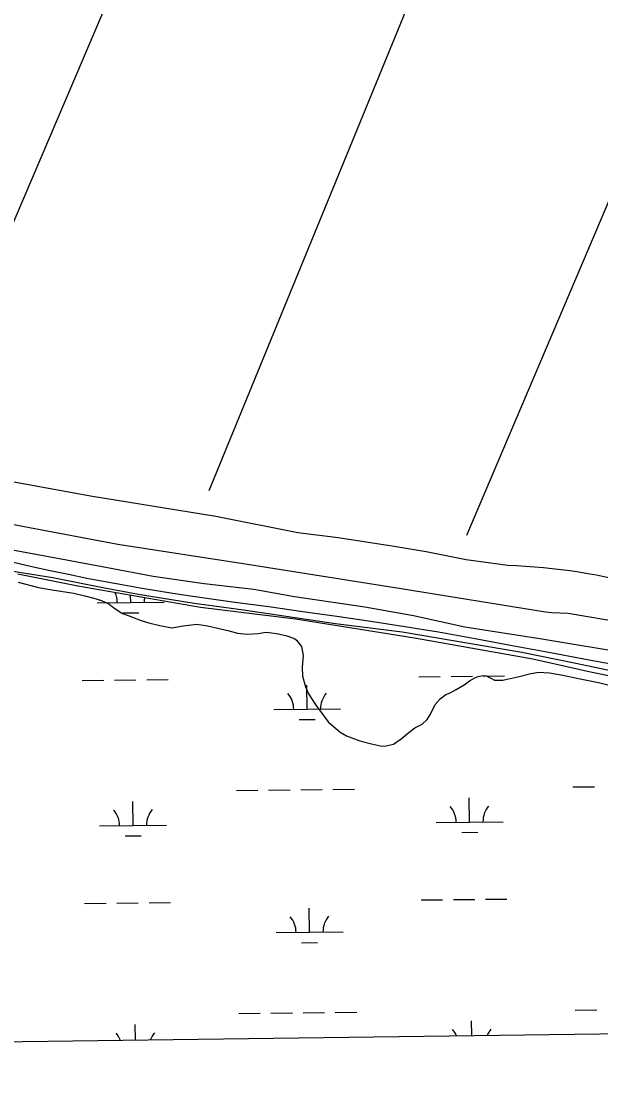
# Model space of a CAD drawing. Extents: x 3734862 to 3772949, y 391520 to 417239.
# Drawn here: x 3743199 to 3744064, y 396853 to 398429 of the extents above; entities that cross this region are included whole.
import ezdxf

# ---------------------------------------------------------------- set-up
doc = ezdxf.new("R2010")
doc.units = 0
for name, color, linetype in [('V-GRID-FRAM', 7, 'Continuous'), ('V-LEVE-TOET', 7, 'Continuous'), ('V-ROAD-CNTR', 7, 'Continuous'), ('V-TOPO-SHOR', 7, 'Continuous'), ('V-WETL-SWMP', 7, 'Continuous')]:
    doc.layers.add(name, color=color, linetype=linetype)

msp = doc.modelspace()

# ---------------------------------------------------------------- linework, layer by layer
at = {"layer": 'V-GRID-FRAM'}
msp.add_lwpolyline([(3738832.3, 415033.8), (3770599.2, 415447.4), (3770843.8, 397266.6), (3739061.1, 396852.8), (3738832.3, 415033.8)], dxfattribs=at)
at = {"layer": 'V-LEVE-TOET'}
for points in [[(3741391.5, 397949.4), (3741526.3, 397922), (3741631.1, 397902.8), (3741733.3, 397876.9), (3741846.3, 397856.3), (3742133.6, 397807), (3742238.4, 397782.4), (3742397.7, 397746.8), (3742524.3, 397727.6), (3742596.5, 397712.5), (3742686.3, 397698.8), (3742852.5, 397671.4), (3742973.6, 397648.1), (3743152, 397613.9), (3743246, 397598.8), (3743320.8, 397583.8), (3743373.9, 397574.2), (3743457, 397560.5), (3743530.5, 397550.9), (3743668, 397530.3), (3743767.4, 397517.9), (3743945.8, 397487.8), (3744026.1, 397471.4), (3744212.7, 397431.7)], [(3744110.2, 397484.6), (3743975.8, 397506.8), (3743860.7, 397525.1), (3743784.2, 397541.6), (3743711.6, 397554.7), (3743606.7, 397570.2), (3743546.1, 397581), (3743471.8, 397589.6), (3743395.8, 397600.4), (3743327.8, 397613.6), (3743266.6, 397625), (3743158.8, 397644.9)]]:
    msp.add_lwpolyline(points, dxfattribs=at)
at = {"layer": 'V-ROAD-CNTR'}
for points in [[(3743187.6, 397621.6), (3743214.9, 397615.4), (3743242.2, 397609.4), (3743269.6, 397603.7), (3743297, 397598.2), (3743324.4, 397593), (3743351.9, 397587.9), (3743379.4, 397583.1), (3743407, 397578.5), (3743434.6, 397574.1), (3743462.2, 397570), (3743489.9, 397566.1), (3743517.6, 397562.4), (3743568.3, 397555.5), (3743619, 397548.4), (3743669.7, 397541.1), (3743720.4, 397533.6), (3743771, 397525.9)], [(3743771, 397525.9), (3743821.6, 397517.9), (3743876.3, 397507.8), (3743931.1, 397497.7), (3743985.9, 397487.6), (3744040.7, 397477.4), (3744095.4, 397467.2)]]:
    msp.add_lwpolyline(points, dxfattribs=at)
at = {"layer": 'V-TOPO-SHOR'}
for p, q in [((3743629.4, 399164.8), (3743044.8, 397795.1)), ((3744047, 399114.7), (3743479.1, 397728.2)), ((3744381.1, 398880.8), (3743863.3, 397661.4))]:
    msp.add_line(p, q, dxfattribs=at)
for points in [[(3743611.6, 397665.8), (3743489.4, 397689.9), (3743302.3, 397720.3), (3743051.9, 397766.1), (3742882.2, 397796.4), (3742756.4, 397809.8), (3742635.8, 397825.3), (3742509, 397847.4), (3742404.7, 397866.9), (3742307.1, 397892.1), (3742257.5, 397904.4), (3742214.6, 397917.2), (3742189, 397921.4), (3742101.1, 397935.3), (3741986.1, 397955.8), (3741866.5, 397982), (3741786.2, 398000), (3741683.5, 398017.5), (3741629.8, 398026.2), (3741575.6, 398037), (3741504, 398050.9), (3741464.7, 398059.7)], [(3742870.5, 397738.5), (3743068.7, 397700.1), (3743343.2, 397648.7)], [(3743924.7, 397616.6), (3743862.6, 397625.4), (3743803, 397637), (3743755.5, 397645.2), (3743671.7, 397658.1), (3743611.6, 397665.8)], [(3743343.2, 397648.7), (3743536.4, 397618.8), (3743765.9, 397582.3), (3743981.1, 397547.8), (3743989.8, 397546.8), (3744014.9, 397545.7), (3744096.7, 397531.8), (3744344.6, 397479.9), (3744647.7, 397424.9), (3744943.2, 397364.3), (3745195.2, 397314.4), (3745432.3, 397266.6), (3745744.7, 397201.9), (3745859.2, 397179.8), (3745991.5, 397156.6), (3746223.1, 397113.5), (3746403.5, 397074.4), (3746646.3, 397024.1), (3746700.5, 397009.7), (3746733.2, 397000.4), (3746766, 396992.2)], [(3744122.2, 397587.3), (3744109.3, 397590.7), (3744096.3, 397593.8), (3744083.3, 397596.8), (3744070.3, 397599.6), (3744057.2, 397602.2), (3744044.1, 397604.5), (3744030.9, 397606.7), (3744017.7, 397608.7), (3744004.5, 397610.4), (3743991.2, 397612), (3743978, 397613.3), (3743964.7, 397614.4), (3743951.4, 397615.4), (3743938, 397616.1), (3743924.7, 397616.6)], [(3743194.3, 397592), (3743225, 397584.1), (3743245.1, 397580.5), (3743261.2, 397578.2), (3743277.4, 397575.8), (3743293.9, 397571.8), (3743307.3, 397568.3), (3743318.7, 397564.7), (3743329.7, 397559.6), (3743337.2, 397553.7), (3743350.2, 397545.4), (3743358.5, 397542.2), (3743378.2, 397534.7), (3743389.6, 397531.5), (3743405.7, 397527.2), (3743423.9, 397524), (3743440.8, 397526.8), (3743460.9, 397529.5), (3743477, 397526.7), (3743494.4, 397522.8), (3743509.3, 397519.2), (3743521.9, 397515.7), (3743536.1, 397514.5), (3743552.3, 397515.6), (3743564.1, 397517.2), (3743572.8, 397516.4), (3743582.2, 397514.8), (3743593.6, 397512.4), (3743606.6, 397508.1), (3743609.8, 397505.7), (3743617.3, 397496.2), (3743619.6, 397482.5), (3743618, 397465.1), (3743618.4, 397451.7), (3743623.1, 397436), (3743627.4, 397425.7), (3743637.7, 397410), (3743656.9, 397383.9), (3743674.6, 397368.2), (3743684.1, 397363), (3743704.2, 397355.5), (3743721.5, 397350.8), (3743734.9, 397348), (3743740.8, 397347.6), (3743754.2, 397350.3), (3743766, 397358.2), (3743777.5, 397368.4), (3743786.1, 397374.7), (3743797.2, 397380.2), (3743804.7, 397387.3), (3743809.4, 397395.2), (3743816.5, 397409.8), (3743824, 397418), (3743832.3, 397424.3), (3743838.6, 397427.1), (3743847.7, 397431.8), (3743859.5, 397438.9), (3743867.8, 397444.8), (3743875.7, 397449.1), (3743880.8, 397451.1), (3743887.9, 397453), (3743892.6, 397452.2), (3743899.3, 397448.7), (3743904.8, 397445.9), (3743917.4, 397445.9), (3743924.1, 397447.5), (3743932.8, 397449.4), (3743941.8, 397451.4), (3743957.2, 397455.3), (3743970.6, 397457.7), (3743987.1, 397456.9), (3744006.8, 397453.3), (3744030.1, 397448.2), (3744060, 397442.2), (3744076.2, 397438.6)]]:
    msp.add_lwpolyline(points, dxfattribs=at)
at = {"layer": 'V-WETL-SWMP'}
for p, q in [((3743194.1, 397604.3), (3743283.6, 397586.4)), ((3743283.6, 397586.4), (3743466.4, 397554.7)), ((3743312.4, 397561.1), (3743412.4, 397562.2)), ((3743362.4, 397561.7), (3743362.3, 397572.7)), ((3743350.6, 397546.1), (3743374.6, 397546.4)), ((3743466.4, 397554.7), (3743608.4, 397537.2)), ((3743608.4, 397537.2), (3743785.5, 397509)), ((3743785.5, 397509), (3743962.1, 397477.8)), ((3743962.1, 397477.8), (3744048.1, 397458.3)), ((3743386.2, 397446.5), (3743418.2, 397446.8)), ((3743792.1, 397450.8), (3743824.1, 397451.1)), ((3743840.1, 397451.3), (3743872.1, 397451.6)), ((3743888.1, 397451.8), (3743920.1, 397452.1)), ((3744048.1, 397458.3), (3744173.9, 397432.3)), ((3743290.2, 397445.5), (3743322.2, 397445.8)), ((3743338.2, 397446), (3743370.2, 397446.3)), ((3743625.5, 397402.6), (3743625.2, 397438.6)), ((3743575.6, 397402.1), (3743675.5, 397403.1)), ((3743613.7, 397387), (3743637.7, 397387.3)), ((3743520, 397281.4), (3743552, 397281.7)), ((3743568, 397281.9), (3743600, 397282.2)), ((3743616, 397282.4), (3743648, 397282.7)), ((3743664, 397282.9), (3743696, 397283.2)), ((3744021.9, 397286.7), (3744053.9, 397287)), ((3743365.9, 397229), (3743365.6, 397265)), ((3743867.8, 397234.3), (3743867.4, 397270.3)), ((3743315.9, 397228.5), (3743415.9, 397229.5)), ((3743817.8, 397233.8), (3743917.8, 397234.8)), ((3743354.1, 397213.5), (3743378.1, 397213.7)), ((3743856, 397218.8), (3743880, 397219)), ((3743795.6, 397118.1), (3743827.6, 397118.5)), ((3743843.6, 397118.6), (3743875.6, 397119)), ((3743891.6, 397119.1), (3743923.6, 397119.5)), ((3743293.7, 397112.8), (3743325.7, 397113.2)), ((3743341.7, 397113.3), (3743373.7, 397113.7)), ((3743389.7, 397113.8), (3743421.7, 397114.2)), ((3743629.1, 397069.9), (3743628.7, 397105.9)), ((3743579.1, 397069.4), (3743679.1, 397070.5)), ((3743617.2, 397054.4), (3743641.2, 397054.6)), ((3743523.5, 396948.7), (3743555.5, 396949.1)), ((3743571.5, 396949.2), (3743603.5, 396949.6)), ((3743619.5, 396949.7), (3743651.5, 396950.1)), ((3743667.5, 396950.3), (3743699.5, 396950.6)), ((3744025.4, 396954), (3744057.4, 396954.4)), ((3743369.3, 396908.9), (3743369.1, 396932.4)), ((3743871.2, 396915.5), (3743870.9, 396937.7)), ((3744126.9, 396918.8), (3740115.5, 396866.6))]:
    msp.add_line(p, q, dxfattribs=at)
for centre, start, end in [((3743307.2, 397561.6), 359.8334, 25.6081), ((3743417.7, 397562.7), 169.5143, 181.377), ((3743570.3, 397402.5), 359.8334, 41.377), ((3743680.8, 397403.6), 139.8334, 181.377), ((3743923, 397235.4), 139.8334, 181.377), ((3743310.7, 397228.9), 359.8334, 41.377), ((3743421.2, 397230.1), 139.8334, 181.377), ((3743812.6, 397234.2), 359.8334, 41.377), ((3743573.8, 397069.8), 359.8334, 41.377), ((3743684.3, 397071), 139.8334, 181.377), ((3743314.2, 396896.3), 20.5655, 41.377), ((3743424.7, 396897.4), 139.8334, 160.4568), ((3743816.1, 396901.6), 22.7097, 41.377), ((3743926.6, 396902.7), 139.8334, 158.3058)]:
    msp.add_arc(centre, 35.2, start, end, dxfattribs=at)

doc.saveas('drawing.dxf')
